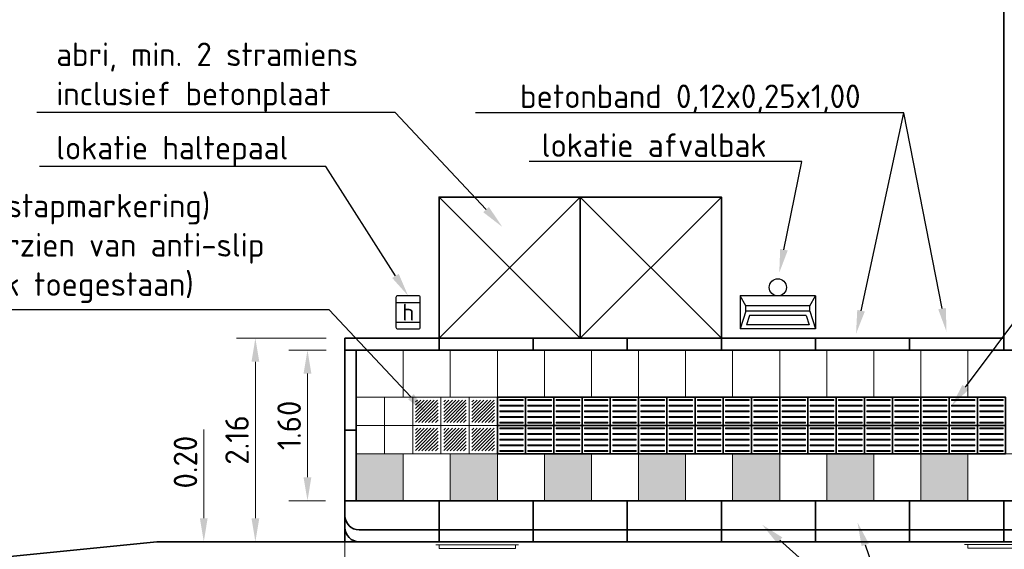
# Model space of a CAD drawing. Header units: metres. Extents: x -699 to 2316, y -1199 to 781.
# Tile 444 of 593: x 921 to 931, y -280 to -274. Entities that reach past the tile are written whole.
import ezdxf
from ezdxf import colors
from ezdxf.entities.mleader import LeaderData, LeaderLine
from ezdxf.enums import TextEntityAlignment as Align
from ezdxf.math import Vec2, Vec3

# ---------------------------------------------------------------- set-up
doc = ezdxf.new("R2010")
doc.units = ezdxf.units.M
doc.header["$PDMODE"] = 1
for name, color, linetype, lineweight in [('N-WE-IE-MEUBILAIR_WEGMEUBILAIR_ABRI-G', 7, 'Continuous', 35), ('N-WE-IE-MEUBILAIR_WEGMEUBILAIR_AFVALBAK-S-100', 7, 'Continuous', 25), ('N-WE-VH-KANTOPSLUITING-G', 251, 'Continuous', 35), ('N-WE-VH-KANTVERHARDING-G', 210, 'Continuous', 35), ('N-WE-VH-VERHARDING_TEGEL-G', 252, 'Continuous', 35), ('N-WE-VW-HALTEPAAL-S-100', 7, 'Continuous', 25), ('X-XX-AL-AANKLEDING-G', 7, 'Continuous', 35), ('X-XX-AL-M', 7, 'Continuous', 18), ('X-XX-AL-T25', 7, 'Continuous', 25)]:
    doc.layers.add(name, color=color, linetype=linetype, lineweight=lineweight)
doc.styles.add('NLCS-ISO', font='NLCS-ISO.ttf')
doc.styles.add('NLCS-ISO-M100-T25', font='NLCS-ISO.ttf', dxfattribs={"height": 0.25})
doc.dimstyles.new('NLCS-M100-T25-PIJL_A_L2_H1', dxfattribs={"dimscale": 0.1, "dimtxt": 2.5, "dimasz": 2.5, "dimexe": 2, "dimexo": 2, "dimgap": 0.7, "dimtad": 1, "dimzin": 0, "dimdsep": 46, "dimtxsty": 'NLCS-ISO-M100-T25', "dimcen": 0, "dimdle": 2, "dimclrd": 256, "dimclre": 256, "dimclrt": 256, "dimadec": 1, "dimazin": 0, "dimtfac": 1, "dimtdec": 3, "dimtofl": 0, "dimtmove": 0, "dimatfit": 3, "dimfxl": 2, "dimtfillclr": 256, "dimtolj": 1, "dimtzin": 0, "dimlwd": -1, "dimlwe": -1, "dimarcsym": 0})

# ---------------------------------------------------------------- blocks, each defined once
blk = doc.blocks.new('geleiderlijn')
for points in [[(0, 0), (0.3, 0), (0.3, 0.3), (0, 0.3)], [(0, -0.3), (0.3, -0.3), (0.3, 0), (0, 0)]]:
    blk.add_lwpolyline(points, close=True)
at = {"lineweight": 9}
for points in [[(0.025, 0.265), (0.275, 0.265), (0.275, 0.275), (0.025, 0.275)], [(0.025, 0.205), (0.275, 0.205), (0.275, 0.215), (0.025, 0.215)], [(0.025, 0.145), (0.275, 0.145), (0.275, 0.155), (0.025, 0.155)], [(0.025, 0.085), (0.275, 0.085), (0.275, 0.095), (0.025, 0.095)], [(0.025, 0.025), (0.275, 0.025), (0.275, 0.035), (0.025, 0.035)], [(0.025, -0.035), (0.275, -0.035), (0.275, -0.025), (0.025, -0.025)], [(0.025, -0.095), (0.275, -0.095), (0.275, -0.085), (0.025, -0.085)], [(0.025, -0.155), (0.275, -0.155), (0.275, -0.145), (0.025, -0.145)], [(0.025, -0.215), (0.275, -0.215), (0.275, -0.205), (0.025, -0.205)], [(0.025, -0.275), (0.275, -0.275), (0.275, -0.265), (0.025, -0.265)]]:
    blk.add_lwpolyline(points, close=True, dxfattribs=at)
blk = doc.blocks.new('SVW-PERRON-A-H-SO')
at = {"layer": 'N-WE-VH-VERHARDING_TEGEL-G', "lineweight": 9}
h = blk.add_hatch(dxfattribs=at)
h.set_pattern_fill('ANSI31', color=256, scale=0.008, style=0)
h.set_pattern_definition([(45, (0.75, 1.025), (-0.0179605, 0.0179605), [])])
h.paths.add_polyline_path([(0.99, 1.505), (0.75, 1.505), (0.75, 1.265), (0.99, 1.265)])
h = blk.add_hatch(dxfattribs=at)
h.set_pattern_fill('ANSI31', color=256, scale=0.008, style=0)
h.set_pattern_definition([(45, (1.05, 1.025), (-0.0179605, 0.0179605), [])])
h.paths.add_polyline_path([(1.29, 1.505), (1.05, 1.505), (1.05, 1.265), (1.29, 1.265)])
h = blk.add_hatch(dxfattribs=at)
h.set_pattern_fill('ANSI31', color=256, scale=0.008, style=0)
h.set_pattern_definition([(45, (1.35, 1.025), (-0.0179605, 0.0179605), [])])
h.paths.add_polyline_path([(1.59, 1.505), (1.35, 1.505), (1.35, 1.265), (1.59, 1.265)])
h = blk.add_hatch(dxfattribs=at)
h.set_pattern_fill('ANSI31', color=256, scale=0.008, style=0)
h.set_pattern_definition([(45, (0.75, 0.725), (-0.0179605, 0.0179605), [])])
h.paths.add_polyline_path([(0.99, 1.205), (0.75, 1.205), (0.75, 0.965), (0.99, 0.965)])
h = blk.add_hatch(dxfattribs=at)
h.set_pattern_fill('ANSI31', color=256, scale=0.008, style=0)
h.set_pattern_definition([(45, (1.05, 0.725), (-0.0179605, 0.0179605), [])])
h.paths.add_polyline_path([(1.29, 1.205), (1.05, 1.205), (1.05, 0.965), (1.29, 0.965)])
h = blk.add_hatch(dxfattribs=at)
h.set_pattern_fill('ANSI31', color=256, scale=0.008, style=0)
h.set_pattern_definition([(45, (1.35, 0.725), (-0.0179605, 0.0179605), [])])
h.paths.add_polyline_path([(1.59, 1.205), (1.35, 1.205), (1.35, 0.965), (1.59, 0.965)])
for points in [[(0.62, 0.435), (0.62, 0.935), (0.12, 0.935), (0.12, 0.435), (0.18, 0.435)], [(1.62, 0.435), (1.62, 0.935), (1.12, 0.935), (1.12, 0.435)], [(2.12, 0.435), (2.62, 0.435), (2.62, 0.935), (2.12, 0.935)], [(3.12, 0.935), (3.12, 0.435), (3.62, 0.435), (3.62, 0.935)], [(4.62, 0.935), (4.12, 0.935), (4.12, 0.435), (4.62, 0.435)], [(5.12, 0.935), (5.12, 0.435), (5.62, 0.435), (5.62, 0.935)], [(6.62, 0.435), (6.62, 0.935), (6.12, 0.935), (6.12, 0.435)]]:
    blk.add_hatch(color=256, dxfattribs=at).paths.add_polyline_path(points)
at = {"layer": 'N-WE-VH-KANTOPSLUITING-G'}
for p, q in [((7, 3.035), (7, 2.035)), ((0, 2.16), (0, 2.035)), ((0, 2.16), (7, 2.16)), ((1, 2.16), (1, 2.035)), ((2, 2.16), (2, 2.035)), ((3, 2.16), (3, 2.035)), ((4, 2.16), (4, 2.035)), ((5, 2.16), (5, 2.035)), ((6, 2.16), (6, 2.035)), ((0, 2.035), (0, 0)), ((0, 2.035), (7, 2.035)), ((0.12, 2.035), (0.12, 0.435)), ((7, 2.035), (7.12, 2.035)), ((0, 1.185), (0.12, 1.185)), ((0.435, 0.435), (0, 0.435)), ((1, 0.435), (1, 0)), ((2, 0.435), (2, 0)), ((3, 0.435), (3, 0)), ((4, 0.435), (4, 0)), ((5, 0.435), (5, 0)), ((6, 0.435), (6, 0)), ((7, 0.435), (7, 0)), ((12, 0.127), (0.15, 0.127)), ((12, 0), (0, 0))]:
    blk.add_line(p, q, dxfattribs=at)
for points in [[(0.12, 0.935), (0.12, 0.435)], [(0.435, 0.435), (11.875, 0.435)]]:
    blk.add_lwpolyline(points, dxfattribs=at)
for centre in [(0.15, 0.277), (0.15, 0.15)]:
    blk.add_arc(centre, 0.15, 180, 270, dxfattribs=at)
at = {"layer": 'N-WE-VH-VERHARDING_TEGEL-G', "lineweight": 9}
blk.add_line((0.12, 0.935), (11.88, 0.935), dxfattribs=at)
for points in [[(0.62, 2.035), (0.62, 1.535)], [(1.12, 2.035), (1.12, 1.535)], [(1.62, 2.035), (1.62, 1.535)], [(2.12, 2.035), (2.12, 1.535)], [(2.62, 2.035), (2.62, 1.535)], [(3.12, 2.035), (3.12, 1.535)], [(3.62, 2.035), (3.62, 1.535)], [(4.12, 2.035), (4.12, 1.535)], [(4.62, 2.035), (4.62, 1.535)], [(5.12, 2.035), (5.12, 1.535)], [(5.62, 2.035), (5.62, 1.535)], [(6.12, 2.035), (6.12, 1.535)], [(6.62, 2.035), (6.62, 1.535)], [(0.62, 0.935), (0.62, 0.435)], [(1.12, 0.935), (1.12, 0.435)], [(1.62, 0.935), (1.62, 0.435)], [(2.12, 0.935), (2.12, 0.435)], [(2.62, 0.935), (2.62, 0.435)], [(3.12, 0.935), (3.12, 0.435)], [(3.62, 0.935), (3.62, 0.435)], [(4.12, 0.935), (4.12, 0.435)], [(4.62, 0.935), (4.62, 0.435)], [(5.12, 0.935), (5.12, 0.435)], [(5.62, 0.935), (5.62, 0.435)], [(6.12, 0.935), (6.12, 0.435)], [(6.62, 0.935), (6.62, 0.435)]]:
    blk.add_lwpolyline(points, dxfattribs=at)
for points in [[(0.12, 1.235), (0.42, 1.235), (0.42, 1.535), (0.12, 1.535)], [(0.42, 1.235), (0.72, 1.235), (0.72, 1.535), (0.42, 1.535)], [(0.72, 1.235), (1.02, 1.235), (1.02, 1.535), (0.72, 1.535)], [(1.02, 1.235), (1.32, 1.235), (1.32, 1.535), (1.02, 1.535)], [(1.32, 1.235), (1.62, 1.235), (1.62, 1.535), (1.32, 1.535)], [(0.12, 0.935), (0.42, 0.935), (0.42, 1.235), (0.12, 1.235)], [(0.42, 0.935), (0.72, 0.935), (0.72, 1.235), (0.42, 1.235)], [(0.72, 0.935), (1.02, 0.935), (1.02, 1.235), (0.72, 1.235)], [(1.02, 0.935), (1.32, 0.935), (1.32, 1.235), (1.02, 1.235)], [(1.32, 0.935), (1.62, 0.935), (1.62, 1.235), (1.32, 1.235)]]:
    blk.add_lwpolyline(points, close=True, dxfattribs=at)
for p in [(1.62, 1.235), (1.92, 1.235), (2.22, 1.235), (2.52, 1.235), (2.82, 1.235), (3.12, 1.235), (3.42, 1.235), (3.72, 1.235), (4.02, 1.235), (4.32, 1.235), (4.62, 1.235), (4.92, 1.235), (5.22, 1.235), (5.52, 1.235), (5.82, 1.235), (6.12, 1.235), (6.42, 1.235), (6.72, 1.235)]:
    blk.add_blockref('geleiderlijn', p, dxfattribs=at)
blk = doc.blocks.new('bus12metertypetekening')
at = {"color": 253, "lineweight": 5}
for p, q in [((1.316, 1.281), (0.436, 1.281)), ((0.47, 1.241), (0.47, 1.281)), ((1.282, 1.241), (1.282, 1.281)), ((7.385, 1.284), (6.055, 1.284)), ((6.089, 1.244), (6.089, 1.284)), ((1.282, 1.241), (0.47, 1.241)), ((6.71, 1.244), (6.089, 1.244))]:
    blk.add_line(p, q, dxfattribs=at)
blk = doc.blocks.new('*D1686')
at = {"layer": 'Defpoints', "color": 0, "transparency": 16777216}
for p in [(924.232, -279.326), (936.232, -279.761), (936.232, -281.089)]:
    blk.add_point(p, dxfattribs=at)
at = {"layer": 'X-XX-AL-M', "transparency": 16777216}
for p, q in [((924.232, -279.526), (924.232, -281.289)), ((936.232, -279.961), (936.232, -281.289)), ((924.482, -281.089), (935.982, -281.089))]:
    blk.add_line(p, q, dxfattribs=at)
for points in [[(924.482, -281.047), (924.482, -281.131), (924.232, -281.089)], [(935.982, -281.047), (935.982, -281.131), (936.232, -281.089)]]:
    blk.add_solid(points, dxfattribs=at)
at = {"layer": 'X-XX-AL-M', "transparency": 16777216, "insert": (929.232, -280.894), "char_height": 0.25, "attachment_point": 5, "style": 'NLCS-ISO-M100-T25'}
blk.add_mtext('\\A1;12.00', dxfattribs=at)
blk = doc.blocks.new('*D1687')
at = {"layer": 'Defpoints', "color": 0, "transparency": 16777216}
for p in [(922.232, -279.761), (924.232, -279.761), (922.232, -281.089)]:
    blk.add_point(p, dxfattribs=at)
at = {"layer": 'X-XX-AL-M', "transparency": 16777216}
for p, q in [((922.232, -279.961), (922.232, -281.289)), ((924.232, -279.961), (924.232, -281.289)), ((923.982, -281.089), (922.482, -281.089))]:
    blk.add_line(p, q, dxfattribs=at)
for points in [[(922.482, -281.047), (922.482, -281.131), (922.232, -281.089)], [(923.982, -281.047), (923.982, -281.131), (924.232, -281.089)]]:
    blk.add_solid(points, dxfattribs=at)
at = {"layer": 'X-XX-AL-M', "transparency": 16777216, "insert": (923.232, -280.894), "char_height": 0.25, "attachment_point": 5, "style": 'NLCS-ISO-M100-T25'}
blk.add_mtext('\\A1;2.00', dxfattribs=at)
blk = doc.blocks.new('*D1690')
at = {"layer": 'Defpoints', "color": 0, "transparency": 16777216}
for p in [(922.732, -279.761), (922.732, -279.961), (922.732, -279.961)]:
    blk.add_point(p, dxfattribs=at)
at = {"layer": 'X-XX-AL-M', "transparency": 16777216}
for p, q in [((922.732, -279.511), (922.732, -278.571)), ((922.732, -280.211), (922.732, -280.461))]:
    blk.add_line(p, q, dxfattribs=at)
for points in [[(922.69, -279.511), (922.773, -279.511), (922.732, -279.761)], [(922.69, -280.211), (922.773, -280.211), (922.732, -279.961)]]:
    blk.add_solid(points, dxfattribs=at)
at = {"layer": 'X-XX-AL-M', "transparency": 16777216, "insert": (922.537, -278.916), "char_height": 0.25, "attachment_point": 5, "rotation": 90, "style": 'NLCS-ISO-M100-T25'}
blk.add_mtext('\\A1;0.20', dxfattribs=at)
blk = doc.blocks.new('*D1709')
at = {"layer": 'Defpoints', "color": 0, "transparency": 16777216}
for p in [(923.28, -277.601), (924.232, -277.601), (924.227, -279.761)]:
    blk.add_point(p, dxfattribs=at)
at = {"layer": 'X-XX-AL-M', "transparency": 16777216}
for p, q in [((924.032, -277.601), (923.08, -277.601)), ((923.28, -279.511), (923.28, -277.851)), ((924.027, -279.761), (923.08, -279.761))]:
    blk.add_line(p, q, dxfattribs=at)
for points in [[(923.239, -277.851), (923.322, -277.851), (923.28, -277.601)], [(923.239, -279.511), (923.322, -279.511), (923.28, -279.761)]]:
    blk.add_solid(points, dxfattribs=at)
at = {"layer": 'X-XX-AL-M', "transparency": 16777216, "insert": (923.085, -278.681), "char_height": 0.25, "attachment_point": 5, "rotation": 90, "style": 'NLCS-ISO-M100-T25'}
blk.add_mtext('\\A1;2.16', dxfattribs=at)
blk = doc.blocks.new('*D1710')
at = {"layer": 'Defpoints', "color": 0, "transparency": 16777216}
for p in [(923.834, -277.726), (924.232, -277.726), (924.227, -279.326)]:
    blk.add_point(p, dxfattribs=at)
at = {"layer": 'X-XX-AL-M', "transparency": 16777216}
for p, q in [((924.032, -277.726), (923.634, -277.726)), ((923.834, -279.076), (923.834, -277.976)), ((924.027, -279.326), (923.634, -279.326))]:
    blk.add_line(p, q, dxfattribs=at)
for points in [[(923.792, -277.976), (923.875, -277.976), (923.834, -277.726)], [(923.792, -279.076), (923.875, -279.076), (923.834, -279.326)]]:
    blk.add_solid(points, dxfattribs=at)
at = {"layer": 'X-XX-AL-M', "transparency": 16777216, "insert": (923.639, -278.526), "char_height": 0.25, "attachment_point": 5, "rotation": 90, "style": 'NLCS-ISO-M100-T25'}
blk.add_mtext('\\A1;1.60', dxfattribs=at)
blk = doc.blocks.new('SIE-WEG_AFVALBAK_TYPE_02')
at = {"linetype": 'Continuous'}
for p, q in [((0.4, -0.091), (-0.4, -0.091)), ((-0.34, -0.195), (-0.4, -0.091)), ((0.34, -0.195), (0.4, -0.091)), ((0.34, -0.195), (-0.34, -0.195)), ((-0.34, -0.252), (-0.34, -0.195)), ((0.34, -0.252), (0.34, -0.195)), ((-0.34, -0.252), (-0.4, -0.441)), ((0.34, -0.252), (-0.34, -0.252)), ((-0.302, -0.297), (-0.333, -0.397)), ((0.302, -0.297), (-0.302, -0.297)), ((0.302, -0.297), (0.333, -0.397)), ((0.34, -0.252), (0.4, -0.441)), ((0.333, -0.397), (-0.333, -0.397)), ((0.4, -0.441), (-0.4, -0.441))]:
    blk.add_line(p, q, dxfattribs=at)
for p, q in [((-0.4, -0.091), (-0.4, -0.441)), ((0.4, -0.091), (0.4, -0.441))]:
    blk.add_line(p, q)
blk.add_circle((0, 0), 0.0908, dxfattribs=at)
blk = doc.blocks.new('SVW-HALTEPAAL-SO')
for p, q in [((-1.29, 1.06), (1.29, 1.06)), ((-1.29, -1.06), (1.29, -1.06))]:
    blk.add_line(p, q)
blk.add_lwpolyline([(-1.09, -1.76), (1.09, -1.76, 0.414214), (1.29, -1.56), (1.29, 1.56, 0.414214), (1.09, 1.76), (-1.09, 1.76, 0.414214), (-1.29, 1.56), (-1.29, -1.56, 0.414214)], format="xyb", close=True)
at = {"lineweight": 18, "style": 'NLCS-ISO'}
blk.add_text('h', height=1.8, dxfattribs=at).set_placement((0.02, 0.01), align=Align.MIDDLE_CENTER)

msp = doc.modelspace()

# ---------------------------------------------------------------- linework, layer by layer
at = {"layer": 'N-WE-IE-MEUBILAIR_WEGMEUBILAIR_ABRI-G'}
for p, q in [((925.2318, -277.6015), (926.7318, -276.1015)), ((925.2318, -276.1015), (926.7318, -277.6015)), ((926.7318, -277.6015), (928.2318, -276.1015)), ((926.7318, -276.1015), (928.2318, -277.6015))]:
    msp.add_line(p, q, dxfattribs=at)
for points in [[(925.2318, -277.6015), (926.7318, -277.6015), (926.7318, -276.1015), (925.2318, -276.1015)], [(926.7318, -277.6015), (928.2318, -277.6015), (928.2318, -276.1015), (926.7318, -276.1015)]]:
    msp.add_lwpolyline(points, close=True, dxfattribs=at)
at = {"layer": 'N-WE-VH-KANTOPSLUITING-G'}
msp.add_line((931.2318, -268.0266), (931.2318, -276.7265), dxfattribs=at)
at = {"layer": 'N-WE-VH-KANTVERHARDING-G'}
for q in [(894.7318, -282.5115), (946.2318, -279.7615)]:
    msp.add_line((922.2318, -279.7615), q, dxfattribs=at)

# ---------------------------------------------------------------- block references
at = {"layer": 'N-WE-IE-MEUBILAIR_WEGMEUBILAIR_AFVALBAK-S-100'}
msp.add_blockref('SIE-WEG_AFVALBAK_TYPE_02', (928.8318, -277.0607), dxfattribs=at)
at = {"layer": 'N-WE-VH-VERHARDING_TEGEL-G', "lineweight": 9}
msp.add_blockref('SVW-PERRON-A-H-SO', (924.2318, -279.7615), dxfattribs=at)
at = {"layer": 'N-WE-VW-HALTEPAAL-S-100', "xscale": 0.1, "yscale": 0.1, "zscale": 0.1}
msp.add_blockref('SVW-HALTEPAAL-SO', (924.9032, -277.3258), dxfattribs=at)
at = {"layer": 'X-XX-AL-AANKLEDING-G'}
msp.add_blockref('bus12metertypetekening', (924.7616, -281.0745), dxfattribs=at)

# ---------------------------------------------------------------- dimensions: what is measured, and where the dimension line sits
at = {"layer": 'X-XX-AL-M'}
for base, p1, p2, picture, middle in [((923.2803, -277.6015), (924.2268, -279.7615), (924.2318, -277.6015), '*D1709', (923.0853, -278.6815)), ((923.8337, -277.7265), (924.2268, -279.3265), (924.2318, -277.7265), '*D1710', (923.6387, -278.5265))]:
    dim = msp.add_linear_dim(base=base, p1=p1, p2=p2, angle=90, dimstyle='NLCS-M100-T25-PIJL_A_L2_H1', dxfattribs=at)
    dim.commit()
    dim.dimension.update_dxf_attribs({"geometry": picture, "text_midpoint": middle})
dim = msp.add_linear_dim(base=(922.7318, -279.9615), p1=(922.7318, -279.7615), p2=(922.7318, -279.9615), angle=90, dimstyle='NLCS-M100-T25-PIJL_A_L2_H1', dxfattribs=at)
dim.commit()
dim.dimension.update_dxf_attribs({"geometry": '*D1690', "text_midpoint": (922.7318, -278.9165), "dimtype": 160})
dim = msp.add_linear_dim(base=(936.2318, -281.089), p1=(924.2318, -279.3265), p2=(936.2318, -279.7615), dimstyle='NLCS-M100-T25-PIJL_A_L2_H1', dxfattribs=at)
dim.commit()
dim.dimension.update_dxf_attribs({"geometry": '*D1686', "text_midpoint": (929.2318, -281.089), "dimtype": 160})
dim = msp.add_linear_dim(base=(922.2318, -281.089), p1=(924.2318, -279.7615), p2=(922.2318, -279.7615), dimstyle='NLCS-M100-T25-PIJL_A_L2_H1', dxfattribs=at)
dim.commit()
dim.dimension.update_dxf_attribs({"geometry": '*D1687', "text_midpoint": (923.2318, -280.894)})

# ---------------------------------------------------------------- leaders
at = {"layer": 'X-XX-AL-T25'}
ml = msp.add_multileader_mtext('Standard', dxfattribs=at)
ml.set_content(' ', color=256, style='NLCS-ISO-M100-T25')
ml.set_leader_properties(color=256, linetype='ByLayer', lineweight=-1)
ml.build(insert=Vec2(0, 0))
ml.multileader.update_dxf_attribs({"text_left_attachment_type": 5, "text_right_attachment_type": 5, "dogleg_length": 0.25, "arrow_head_size": 0.25})
ctx = ml.context
ctx.base_point, ctx.char_height, ctx.arrow_head_size, ctx.landing_gap_size, ctx.plane_origin = Vec3(934.6555, -273.3131), 0.25, 0.25, 0.09, Vec3(-10.1797, -35.4492)
ctx.left_attachment, ctx.right_attachment = 5, 5
notes = []
notes.append((ctx, [(0, (1, 1, 0), (934.4055, -273.3131), (1, 0), 0.25, [(0, [(930.6768, -278.3215)], 0, [])])]))
ctx.mtext.insert, ctx.mtext.flow_direction = Vec3(934.7455, -273.0631), 5
ml = msp.add_multileader_mtext('Standard', dxfattribs=at)
ml.set_content('abri, min. 2 stramiens\\Pinclusief betonplaat', color=256, style='NLCS-ISO-M100-T25')
ml.set_leader_properties(color=256, linetype='ByLayer', lineweight=-1)
ml.build(insert=Vec2(0, 0))
ml.multileader.update_dxf_attribs({"text_left_attachment_type": 5, "text_right_attachment_type": 5, "dogleg_length": 0.25, "arrow_head_size": 0.25})
ctx = ml.context
ctx.base_point, ctx.char_height, ctx.arrow_head_size, ctx.landing_gap_size, ctx.plane_origin = Vec3(921.074, -275.203), 0.25, 0.25, 0.09, Vec3(-18.7826, -37.7839)
ctx.left_attachment, ctx.right_attachment = 5, 5
notes.append((ctx, [(1, (1, 1, 0), (924.7665, -275.203), (-1, 0), 0.25, [(0, [(925.9026, -276.418)], 0, [])])]))
ctx.mtext.insert, ctx.mtext.flow_direction = Vec3(921.164, -274.4614), 5
ml = msp.add_multileader_mtext('Standard', dxfattribs=at)
ml.set_content('betonband 0,12x0,25x1,00', color=256, style='NLCS-ISO-M100-T25')
ml.set_leader_properties(color=256, linetype='ByLayer', lineweight=-1)
ml.build(insert=Vec2(0, 0))
ml.multileader.update_dxf_attribs({"text_left_attachment_type": 5, "text_right_attachment_type": 5, "dogleg_length": 0.25, "arrow_head_size": 0.25})
ctx = ml.context
ctx.base_point, ctx.char_height, ctx.arrow_head_size, ctx.landing_gap_size, ctx.plane_origin = Vec3(926.0024, -275.207), 0.25, 0.25, 0.09, Vec3(-13.2357, -36.2148)
ctx.left_attachment, ctx.right_attachment = 5, 5
notes.append((ctx, [(1, (1, 1, 0), (930.1699, -275.207), (-1, 0), 0.25, [(0, [(929.6631, -277.5527)], 0, [])])]))
ctx.mtext.insert, ctx.mtext.flow_direction = Vec3(926.0924, -274.907), 5
ml = msp.add_multileader_mtext('Standard', dxfattribs=at)
ml.set_content(' ', color=256, style='NLCS-ISO-M100-T25')
ml.set_leader_properties(color=256, linetype='ByLayer', lineweight=-1)
ml.build(insert=Vec2(0, 0))
ml.multileader.update_dxf_attribs({"text_left_attachment_type": 5, "text_right_attachment_type": 5, "dogleg_length": 0.25, "arrow_head_size": 0.25})
ctx = ml.context
ctx.base_point, ctx.char_height, ctx.arrow_head_size, ctx.landing_gap_size, ctx.plane_origin = Vec3(929.5899, -275.207), 0.25, 0.25, 0.09, Vec3(-14.5211, -36.3987)
ctx.left_attachment, ctx.right_attachment = 5, 5
notes.append((ctx, [(1, (1, 1, 0), (930.1699, -275.207), (-1, 0), 0.25, [(0, [(930.6243, -277.5314)], 0, [])])]))
ctx.mtext.insert, ctx.mtext.flow_direction = Vec3(929.6799, -274.957), 5
ml = msp.add_multileader_mtext('Standard', dxfattribs=at)
ml.set_content('lokatie haltepaal', color=256, style='NLCS-ISO-M100-T25')
ml.set_leader_properties(color=256, linetype='ByLayer', lineweight=-1)
ml.build(insert=Vec2(0, 0))
ml.multileader.update_dxf_attribs({"text_left_attachment_type": 5, "text_right_attachment_type": 5, "dogleg_length": 0.25, "arrow_head_size": 0.25})
ctx = ml.context
ctx.base_point, ctx.char_height, ctx.arrow_head_size, ctx.landing_gap_size, ctx.plane_origin = Vec3(921.074, -275.778), 0.25, 0.25, 0.09, Vec3(-19.3701, -38.3336)
ctx.left_attachment, ctx.right_attachment = 5, 5
notes.append((ctx, [(1, (1, 1, 0), (924.029, -275.778), (-1, 0), 0.25, [(0, [(924.9032, -277.1501)], 0, [])])]))
ctx.mtext.insert, ctx.mtext.flow_direction = Vec3(921.164, -275.453), 5
ml = msp.add_multileader_mtext('Standard', dxfattribs=at)
ml.set_content('lokatie afvalbak', color=256, style='NLCS-ISO-M100-T25')
ml.set_leader_properties(color=256, linetype='ByLayer', lineweight=-1)
ml.build(insert=Vec2(0, 0))
ml.multileader.update_dxf_attribs({"text_left_attachment_type": 5, "text_right_attachment_type": 5, "dogleg_length": 0.25, "arrow_head_size": 0.25})
ctx = ml.context
ctx.base_point, ctx.char_height, ctx.arrow_head_size, ctx.landing_gap_size, ctx.plane_origin = Vec3(926.2327, -275.7258), 0.25, 0.25, 0.09, Vec3(-14.318, -36.7337)
ctx.left_attachment, ctx.right_attachment = 5, 5
notes.append((ctx, [(1, (1, 1, 0), (929.0877, -275.7258), (-1, 0), 0.25, [(0, [(928.847, -276.9055)], 0, [])])]))
ctx.mtext.insert, ctx.mtext.flow_direction = Vec3(926.3227, -275.4258), 5
ml = msp.add_multileader_mtext('Standard', dxfattribs=at)
ml.set_content('6x aluminium met beton gevulde klanktegels (instapmarkering)\\P0,30x0,30x0,07 (grijs) met gladde bovenkant voorzien van anti-slip\\P(geel akoestisch vlak als instapmarkering is ook toegestaan)', color=256, style='NLCS-ISO-M100-T25')
ml.set_leader_properties(color=256, linetype='ByLayer', lineweight=-1)
ml.build(insert=Vec2(0, 0))
ml.multileader.update_dxf_attribs({"text_left_attachment_type": 5, "text_right_attachment_type": 5, "dogleg_length": 0.25, "arrow_head_size": 0.25})
ctx = ml.context
ctx.base_point, ctx.char_height, ctx.arrow_head_size, ctx.landing_gap_size, ctx.plane_origin = Vec3(913.4477, -277.301), 0.25, 0.25, 0.09, Vec3(-20.3464, -40.1065)
ctx.left_attachment, ctx.right_attachment = 5, 5
notes.append((ctx, [(1, (1, 1, 0), (924.0652, -277.301), (-1, 0), 0.25, [(0, [(925.1047, -278.4041)], 0, [])])]))
ctx.mtext.insert, ctx.mtext.flow_direction = Vec3(913.5377, -276.0676), 5
for ctx, leaders in notes:
    for number, flags, end, landing, length, lines in leaders:
        leader = LeaderData()
        leader.index, (leader.has_last_leader_line, leader.has_dogleg_vector, leader.attachment_direction) = number, flags
        leader.last_leader_point, leader.dogleg_vector, leader.dogleg_length = Vec3(end), Vec3(landing), length
        for number, points, colour, breaks in lines:
            line = LeaderLine()
            line.index, line.vertices, line.color, line.breaks = number, Vec3.list(points), colors.encode_raw_color(colour), breaks
            leader.lines.append(line)
        ctx.leaders.append(leader)

# ---------------------------------------------------------------- next in the draw order: leaders
ml = msp.add_multileader_mtext('Standard', dxfattribs=at)
ml.set_content('profil perronband 1,00x0,435x0,33\\P10x basiselement en 2x eindband', color=256, style='NLCS-ISO-M100-T25')
ml.set_leader_properties(color=256, linetype='ByLayer', lineweight=-1)
ml.build(insert=Vec2(0, 0))
ml.multileader.update_dxf_attribs({"text_left_attachment_type": 5, "text_right_attachment_type": 5, "dogleg_length": 0.25, "arrow_head_size": 0.25})
ctx = ml.context
ctx.base_point, ctx.char_height, ctx.arrow_head_size, ctx.landing_gap_size, ctx.plane_origin = Vec3(930.3806, -280.8724), 0.25, 0.25, 0.09, Vec3(-12.7294, -42.1783)
ctx.left_attachment, ctx.right_attachment = 5, 5
notes = []
notes.append((ctx, [(0, (1, 1, 0), (930.1306, -280.8724), (1, 0), 0.25, [(0, [(929.6791, -279.5583)], 0, [])])]))
ctx.mtext.insert, ctx.mtext.flow_direction = Vec3(930.4706, -280.1557), 5
ctx.mtext.has_bg_fill, ctx.mtext.bg_color, ctx.mtext.bg_scale_factor, ctx.mtext.bg_transparency, ctx.mtext.use_window_bg_color = 1, -1027028792, 1.5, 0, 1
for ctx, leaders in notes:
    for number, flags, end, landing, length, lines in leaders:
        leader = LeaderData()
        leader.index, (leader.has_last_leader_line, leader.has_dogleg_vector, leader.attachment_direction) = number, flags
        leader.last_leader_point, leader.dogleg_vector, leader.dogleg_length = Vec3(end), Vec3(landing), length
        for number, points, colour, breaks in lines:
            line = LeaderLine()
            line.index, line.vertices, line.color, line.breaks = number, Vec3.list(points), colors.encode_raw_color(colour), breaks
            leader.lines.append(line)
        ctx.leaders.append(leader)

# ---------------------------------------------------------------- next in the draw order: leaders
ml = msp.add_multileader_mtext('Standard', dxfattribs=at)
ml.set_content(' ', color=256, style='NLCS-ISO-M100-T25')
ml.set_leader_properties(color=256, linetype='ByLayer', lineweight=-1)
ml.build(insert=Vec2(0, 0))
ml.multileader.update_dxf_attribs({"text_left_attachment_type": 5, "text_right_attachment_type": 5, "dogleg_length": 0.25, "arrow_head_size": 0.25})
ctx = ml.context
ctx.base_point, ctx.char_height, ctx.arrow_head_size, ctx.landing_gap_size, ctx.plane_origin = Vec3(930.3806, -280.8724), 0.25, 0.25, 0.09, Vec3(-14.4546, -41.7085)
ctx.left_attachment, ctx.right_attachment = 5, 5
notes = []
notes.append((ctx, [(0, (1, 1, 0), (930.1306, -280.8724), (1, 0), 0.25, [(0, [(928.665, -279.5808)], 0, [])])]))
ctx.mtext.insert, ctx.mtext.flow_direction = Vec3(930.4706, -280.6224), 5
for ctx, leaders in notes:
    for number, flags, end, landing, length, lines in leaders:
        leader = LeaderData()
        leader.index, (leader.has_last_leader_line, leader.has_dogleg_vector, leader.attachment_direction) = number, flags
        leader.last_leader_point, leader.dogleg_vector, leader.dogleg_length = Vec3(end), Vec3(landing), length
        for number, points, colour, breaks in lines:
            line = LeaderLine()
            line.index, line.vertices, line.color, line.breaks = number, Vec3.list(points), colors.encode_raw_color(colour), breaks
            leader.lines.append(line)
        ctx.leaders.append(leader)

doc.saveas('drawing.dxf')
